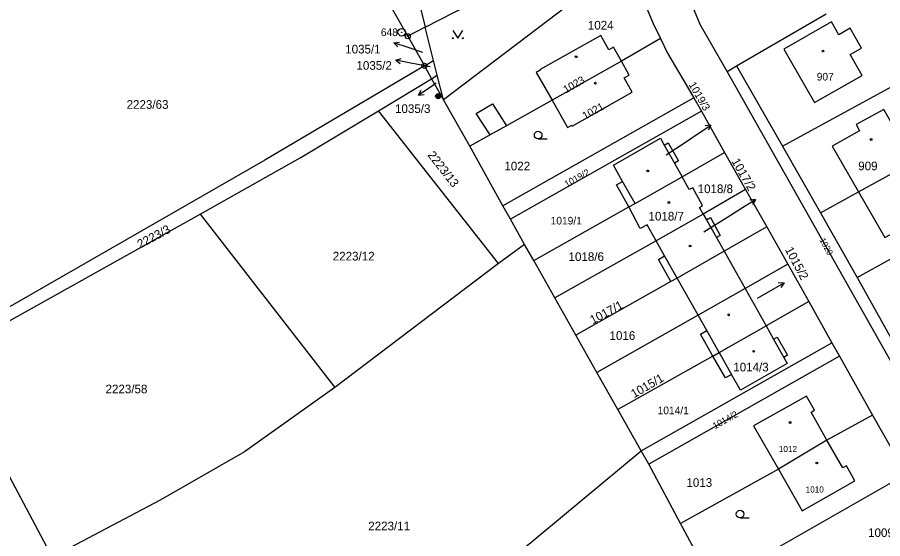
# Model space of a CAD drawing. Extents: x -504988 to -494607, y -1123820 to -1114018.
# Drawn here: x -497845.6 to -497675.7, y -1120128.9 to -1120026.5 of the extents above; entities that cross this region are included whole.
import ezdxf

# ---------------------------------------------------------------- set-up
doc = ezdxf.new("R2010")
doc.units = 0
for name, color, linetype in [('Hranice parcel', 7, 'Continuous'), ('Parcelní čísla', 7, 'Continuous'), ('Pop  PČ popisy', 7, 'Continuous'), ('Poz předměty', 7, 'Continuous'), ('Vnitřní kresba', 7, 'Continuous'), ('Značky bodu BP', 7, 'Continuous'), ('Značky budov', 7, 'Continuous'), ('Značky kultur', 7, 'Continuous')]:
    doc.layers.add(name, color=color, linetype=linetype)

msp = doc.modelspace()

# ---------------------------------------------------------------- linework, layer by layer
at = {"layer": 'Hranice parcel'}
for p, q in [((-497768.94, -1120030.18), (-497789.22, -1119994.15)), ((-497765.48, -1120028.39), (-497727.73, -1120008.92)), ((-497768.82, -1120014.97), (-497765.48, -1120028.39)), ((-497725.89, -1120015.32), (-497761.93, -1120042.67)), ((-497704.34, -1120036.01), (-497686.75, -1120025.78)), ((-497765.48, -1120028.39), (-497768.94, -1120030.18)), ((-497763.86, -1120034.92), (-497765.48, -1120028.39)), ((-497768.94, -1120030.18), (-497765.67, -1120035.99)), ((-497719.3, -1120030.61), (-497726.97, -1120035.06)), ((-497695.36, -1120051.78), (-497658.2, -1120031.49)), ((-497765.67, -1120035.99), (-497763.86, -1120034.92)), ((-497765.67, -1120035.99), (-497764.26, -1120038.51)), ((-497763.14, -1120037.83), (-497763.86, -1120034.92)), ((-497726.97, -1120035.06), (-497740.59, -1120042.76)), ((-497706.21, -1120037.1), (-497704.34, -1120036.01)), ((-497704.34, -1120036.01), (-497695.36, -1120051.78)), ((-497764.26, -1120038.51), (-497763.14, -1120037.83)), ((-497761.93, -1120042.67), (-497763.14, -1120037.83)), ((-497774.7, -1120044.8), (-497764.26, -1120038.51)), ((-497764.26, -1120038.51), (-497761.93, -1120042.67)), ((-497756.73, -1120051.79), (-497761.93, -1120042.67)), ((-497712.74, -1120042.25), (-497750.24, -1120063.49)), ((-497712.74, -1120042.25), (-497711.27, -1120044.86)), ((-497751.11, -1120074.83), (-497774.7, -1120044.8)), ((-497711.27, -1120044.86), (-497748.76, -1120066.11)), ((-497711.27, -1120044.86), (-497706.7, -1120052.98)), ((-497750.24, -1120063.49), (-497756.73, -1120051.79)), ((-497715.04, -1120057.77), (-497706.7, -1120052.98)), ((-497706.7, -1120052.98), (-497702.57, -1120060.3)), ((-497695.36, -1120051.78), (-497687.88, -1120064.89)), ((-497680.39, -1120060.73), (-497669.6, -1120054.8)), ((-497680.65, -1120077.57), (-497644.03, -1120056.98)), ((-497711.02, -1120063.43), (-497712.96, -1120059.94)), ((-497702.57, -1120060.3), (-497710.92, -1120065.09)), ((-497702.57, -1120060.3), (-497698.44, -1120067.63)), ((-497687.88, -1120064.89), (-497680.39, -1120060.73)), ((-497748.76, -1120066.11), (-497750.24, -1120063.49)), ((-497859.72, -1120093.09), (-497809.73, -1120065.09)), ((-497809.73, -1120065.09), (-497783.25, -1120099.15)), ((-497744.19, -1120074.22), (-497725.5, -1120063.71)), ((-497710.92, -1120065.09), (-497720.16, -1120070.35)), ((-497687.88, -1120064.89), (-497680.65, -1120077.57)), ((-497745.98, -1120071.05), (-497748.76, -1120066.11)), ((-497698.44, -1120067.63), (-497694.31, -1120074.96)), ((-497720.16, -1120070.35), (-497740.05, -1120081.54)), ((-497745.98, -1120071.05), (-497751.11, -1120074.83)), ((-497744.19, -1120074.22), (-497745.98, -1120071.05)), ((-497751.11, -1120074.83), (-497783.25, -1120099.15)), ((-497740.05, -1120081.54), (-497744.19, -1120074.22)), ((-497694.31, -1120074.96), (-497690.18, -1120082.29)), ((-497717.26, -1120078.35), (-497735.92, -1120088.87)), ((-497680.65, -1120077.57), (-497673.72, -1120090.03)), ((-497735.92, -1120088.87), (-497740.05, -1120081.54)), ((-497690.18, -1120082.29), (-497698.57, -1120087.06)), ((-497690.18, -1120082.29), (-497685.61, -1120090.4)), ((-497711.91, -1120084.98), (-497731.78, -1120096.19)), ((-497731.78, -1120096.19), (-497735.92, -1120088.87)), ((-497723.07, -1120111.62), (-497685.61, -1120090.4)), ((-497685.61, -1120090.4), (-497684.14, -1120093.02)), ((-497859.72, -1120093.09), (-497838.74, -1120132.52)), ((-497708.99, -1120092.98), (-497727.65, -1120103.51)), ((-497684.14, -1120093.02), (-497721.6, -1120114.24)), ((-497684.14, -1120093.02), (-497677.63, -1120104.59)), ((-497727.65, -1120103.51), (-497731.78, -1120096.19)), ((-497723.07, -1120111.62), (-497727.65, -1120103.51)), ((-497677.63, -1120104.59), (-497686.61, -1120109.49)), ((-497677.63, -1120104.59), (-497671.08, -1120116.23)), ((-497686.61, -1120109.49), (-497696.13, -1120115.2)), ((-497721.6, -1120114.24), (-497723.07, -1120111.62)), ((-497715.36, -1120125.87), (-497721.6, -1120114.24)), ((-497696.13, -1120115.2), (-497715.36, -1120125.87)), ((-497671.08, -1120116.23), (-497708.88, -1120137.79)), ((-497708.88, -1120137.79), (-497715.36, -1120125.87))]:
    msp.add_line(p, q, dxfattribs=at)
for points in [[(-497706.21, -1120037.1), (-497711.43, -1120027.99), (-497719.03, -1120009.86), (-497720.98, -1120003.66)], [(-497725.89, -1120015.32), (-497720.71, -1120027.7), (-497719.3, -1120030.61)], [(-497682.02, -1120033.77), (-497679.81, -1120032.51), (-497682.03, -1120028.62), (-497684.25, -1120029.89), (-497685.68, -1120027.37), (-497695.06, -1120032.73), (-497689.06, -1120043.22), (-497679.68, -1120037.86), (-497682.02, -1120033.77)], [(-497726.97, -1120035.06), (-497728.49, -1120032.34), (-497729.45, -1120032.87), (-497731.03, -1120030.03), (-497742.95, -1120036.73), (-497742.9, -1120036.82), (-497743.71, -1120037.28), (-497740.59, -1120042.76)], [(-497719.3, -1120030.61), (-497717.89, -1120033.52), (-497712.74, -1120042.25)], [(-497765.67, -1120035.99), (-497797, -1120054.51), (-497860.79, -1120091.09)], [(-497740.59, -1120042.76), (-497737.53, -1120048.11), (-497736.72, -1120047.65), (-497736.62, -1120047.83), (-497724.85, -1120041.13), (-497726.4, -1120038.34), (-497725.44, -1120037.8), (-497726.97, -1120035.06)], [(-497565.3, -1120246.14), (-497589.23, -1120223.42), (-497599.85, -1120212.32), (-497616.68, -1120192.01), (-497627.04, -1120177.2), (-497636.91, -1120159.82), (-497651.33, -1120134.51), (-497660.03, -1120118.82), (-497706.21, -1120037.1)], [(-497740.59, -1120042.76), (-497749.56, -1120047.78), (-497752.73, -1120049.55), (-497756.73, -1120051.79)], [(-497809.73, -1120065.09), (-497790.09, -1120054.08), (-497774.7, -1120044.8)], [(-497669.6, -1120054.8), (-497675.46, -1120044.59), (-497680.85, -1120047.49), (-497680.18, -1120048.78), (-497685.55, -1120051.79), (-497680.39, -1120060.73)], [(-497725.5, -1120063.71), (-497727.93, -1120059.37), (-497726.74, -1120058.69), (-497728.52, -1120055.53), (-497719.29, -1120050.21), (-497718.54, -1120051.54), (-497717.77, -1120051.11), (-497715.77, -1120054.64), (-497716.55, -1120055.08), (-497715.04, -1120057.77)], [(-497680.39, -1120060.73), (-497675.23, -1120069.68), (-497670.2, -1120067.05), (-497669.42, -1120067.91), (-497663.85, -1120064.83), (-497669.6, -1120054.8)], [(-497725.5, -1120063.71), (-497724.29, -1120063.03), (-497715.04, -1120057.77)], [(-497712.96, -1120059.94), (-497713.63, -1120060.27), (-497715.04, -1120057.77)], [(-497710.92, -1120065.09), (-497711.64, -1120063.81), (-497711.02, -1120063.43)], [(-497720.16, -1120070.35), (-497721.94, -1120067.19), (-497723.29, -1120067.93), (-497725.5, -1120063.71)], [(-497698.44, -1120067.63), (-497706.8, -1120072.41), (-497716.04, -1120077.67), (-497717.26, -1120078.35)], [(-497717.26, -1120078.35), (-497719.71, -1120074), (-497718.49, -1120073.31), (-497720.16, -1120070.35)], [(-497694.31, -1120074.96), (-497702.69, -1120079.74), (-497711.91, -1120084.98)], [(-497708.99, -1120092.98), (-497711.43, -1120088.68), (-497710.21, -1120088), (-497711.91, -1120084.98)], [(-497698.57, -1120087.06), (-497697.1, -1120089.67), (-497696.35, -1120089.25), (-497694.37, -1120092.84), (-497695.09, -1120093.25), (-497694.41, -1120094.47), (-497703.61, -1120099.7), (-497705.35, -1120096.62), (-497706.54, -1120097.3), (-497708.99, -1120092.98)], [(-497708.99, -1120092.98), (-497707.78, -1120092.3), (-497698.57, -1120087.06)], [(-497783.25, -1120099.15), (-497801, -1120111.8), (-497817.56, -1120121.27), (-497838.74, -1120132.52)], [(-497686.61, -1120109.49), (-497689.73, -1120104.01), (-497689.03, -1120103.62), (-497690.61, -1120100.85), (-497701.01, -1120106.7), (-497696.13, -1120115.2)], [(-497696.13, -1120115.2), (-497691.46, -1120123.36), (-497681.1, -1120117.51), (-497682.78, -1120114.56), (-497683.48, -1120114.96), (-497686.61, -1120109.49)], [(-497814.39, -1120178.27), (-497791.04, -1120163.39), (-497747.08, -1120131.51), (-497723.07, -1120111.62)]]:
    msp.add_lwpolyline(points, dxfattribs=at)
at = {"layer": 'Pop  PČ popisy'}
for p, q in [((-497771.67, -1120031.49), (-497770.57, -1120031.33)), ((-497768.82, -1120032.42), (-497771.67, -1120031.49)), ((-497771.67, -1120031.49), (-497770.88, -1120032.28)), ((-497765.97, -1120033.35), (-497768.82, -1120032.42)), ((-497771.28, -1120034.88), (-497770.2, -1120034.58)), ((-497768.33, -1120035.45), (-497771.28, -1120034.88)), ((-497771.28, -1120034.88), (-497770.39, -1120035.56)), ((-497764.51, -1120036.19), (-497768.33, -1120035.45)), ((-497763.32, -1120039.41), (-497764.33, -1120040.09)), ((-497764.33, -1120040.09), (-497766.82, -1120041.77)), ((-497766.82, -1120041.77), (-497766.27, -1120040.79)), ((-497766.82, -1120041.77), (-497765.71, -1120041.62)), ((-497711.89, -1120049.3), (-497709.4, -1120047.62)), ((-497709.4, -1120047.62), (-497710.51, -1120047.77)), ((-497709.4, -1120047.62), (-497709.95, -1120048.6)), ((-497703.18, -1120063.83), (-497700.64, -1120062.24)), ((-497700.64, -1120062.24), (-497701.75, -1120062.35)), ((-497700.64, -1120062.24), (-497701.22, -1120063.2)), ((-497697.63, -1120080.12), (-497695.03, -1120078.62)), ((-497695.03, -1120078.62), (-497696.15, -1120078.69)), ((-497695.03, -1120078.62), (-497695.65, -1120079.55)), ((-497700.24, -1120081.61), (-497697.63, -1120080.12))]:
    msp.add_line(p, q, dxfattribs=at)
for points in [[(-497718.18, -1120053.46), (-497714.4, -1120050.96), (-497711.89, -1120049.3)], [(-497710.81, -1120068.58), (-497705.73, -1120065.42), (-497703.18, -1120063.83)]]:
    msp.add_lwpolyline(points, dxfattribs=at)
at = {"layer": 'Poz předměty'}
for radius in [0.5, 0.4, 0.3, 0.2, 0.1]:
    msp.add_circle((-497762.95, -1120041.94), radius, dxfattribs=at)
at = {"layer": 'Vnitřní kresba'}
for p, q in [((-497755.49, -1120045.37), (-497752.28, -1120043.46)), ((-497752.28, -1120043.46), (-497749.56, -1120047.78)), ((-497752.73, -1120049.55), (-497755.49, -1120045.37)), ((-497718.54, -1120051.54), (-497716.55, -1120055.08)), ((-497724.29, -1120063.03), (-497726.74, -1120058.69)), ((-497710.92, -1120065.09), (-497710.29, -1120066.22)), ((-497710.29, -1120066.22), (-497709.49, -1120065.77)), ((-497710.29, -1120066.22), (-497708.32, -1120069.73)), ((-497709.49, -1120065.77), (-497707.55, -1120069.29)), ((-497707.55, -1120069.29), (-497708.32, -1120069.73)), ((-497708.32, -1120069.73), (-497706.8, -1120072.41)), ((-497716.04, -1120077.67), (-497718.49, -1120073.31)), ((-497706.8, -1120072.41), (-497702.69, -1120079.74)), ((-497711.91, -1120084.98), (-497716.04, -1120077.67)), ((-497702.69, -1120079.74), (-497698.57, -1120087.06)), ((-497707.78, -1120092.3), (-497710.21, -1120088)), ((-497697.1, -1120089.67), (-497695.09, -1120093.25)), ((-497707.78, -1120092.3), (-497705.35, -1120096.62))]:
    msp.add_line(p, q, dxfattribs=at)
at = {"layer": 'Značky bodu BP'}
for centre, radius in [((-497770.11, -1120029.4), 0.75), ((-497770.11, -1120029.4), 0.03), ((-497768.94, -1120030.18), 0.5), ((-497768.94, -1120030.18), 0.0303), ((-497765.67, -1120035.99), 0.5), ((-497765.67, -1120035.99), 0.0303)]:
    msp.add_circle(centre, radius, dxfattribs=at)
at = {"layer": 'Značky budov'}
for centre in [(-497687.38, -1120033.09), (-497735.85, -1120034.2), (-497732.09, -1120039.39), (-497677.94, -1120050.45), (-497721.8, -1120056.63), (-497717.64, -1120062.83), (-497713.49, -1120071.38), (-497705.91, -1120084.9), (-497701, -1120092.06), (-497693.85, -1120106.05), (-497688.58, -1120113.99)]:
    msp.add_circle(centre, 0.175, dxfattribs=at)
at = {"layer": 'Značky kultur'}
for p, q in [((-497743.32, -1120050.35), (-497741.57, -1120050.35)), ((-497703.66, -1120124.78), (-497701.91, -1120124.78))]:
    msp.add_line(p, q, dxfattribs=at)
msp.add_lwpolyline([(-497760.1, -1120029.06), (-497759.1, -1120030.56), (-497758.1, -1120029.06)], dxfattribs=at)
for centre, radius in [((-497760.1, -1120030.56), 0.1), ((-497758.1, -1120030.56), 0.1), ((-497743.32, -1120049.6), 0.75), ((-497703.66, -1120124.03), 0.75)]:
    msp.add_circle(centre, radius, dxfattribs=at)

# ---------------------------------------------------------------- texts
at = {"layer": 'Parcelní čísla'}
for s, height, p in [('1024', 1.7, (-497733.56, -1120028.86)), ('1035/1', 1.7, (-497781.21, -1120033.56)), ('1035/2', 1.7, (-497779, -1120036.76)), ('907', 1.5, (-497688.61, -1120038.87)), ('2223/63', 1.7, (-497824.14, -1120044.43)), ('1035/3', 1.7, (-497771.43, -1120045.25)), ('1022', 1.7, (-497749.95, -1120056.52)), ('909', 1.7, (-497680.46, -1120056.5)), ('1018/8', 1.7, (-497712, -1120060.99)), ('1018/7', 1.7, (-497721.64, -1120066.37)), ('1019/1', 1.5, (-497740.87, -1120067.15)), ('2223/12', 1.7, (-497783.66, -1120074.22)), ('1018/6', 1.7, (-497737.35, -1120074.32)), ('1016', 1.7, (-497729.3, -1120089.81)), ('1014/3', 1.7, (-497705, -1120096.01)), ('2223/58', 1.7, (-497828.28, -1120100.31)), ('1014/1', 1.5, (-497719.86, -1120104.42)), ('1012', 1.2, (-497696.05, -1120111.85)), ('1013', 1.7, (-497714.2, -1120118.68)), ('1010', 1.2, (-497690.78, -1120119.79)), ('2223/11', 1.7, (-497776.69, -1120127.22)), ('1009', 1.7, (-497678.52, -1120128.53))]:
    msp.add_text(s, height=height, dxfattribs=at).set_placement(p)
for s, height, rotation, p in [('1023', 1.5, 30, (-497737.86, -1120041.43)), ('1019/3', 1.5, 300, (-497713.81, -1120039.67)), ('1021', 1.5, 29, (-497734.13, -1120046.59)), ('2223/13', 1.7, 308, (-497765.14, -1120053.54)), ('1017/2', 1.7, 300, (-497705.41, -1120054.73)), ('1019/2', 1.3, 29, (-497737.72, -1120059.89)), ('2223/3', 1.7, 28, (-497821.5, -1120071.9)), ('1020', 1.2, 299, (-497688.12, -1120070.2)), ('1015/2', 1.7, 298, (-497694.9, -1120072.07)), ('1017/1', 1.7, 28, (-497732.59, -1120086.78)), ('1015/1', 1.7, 30, (-497724.49, -1120101.29)), ('1014/2', 1.3, 29, (-497708.6, -1120107.4))]:
    msp.add_text(s, height=height, rotation=rotation, dxfattribs=at).set_placement(p)
at = {"layer": 'Značky bodu BP'}
msp.add_text('648', height=1.5, dxfattribs=at).set_placement((-497774.21, -1120030.15))

doc.saveas('drawing.dxf')
